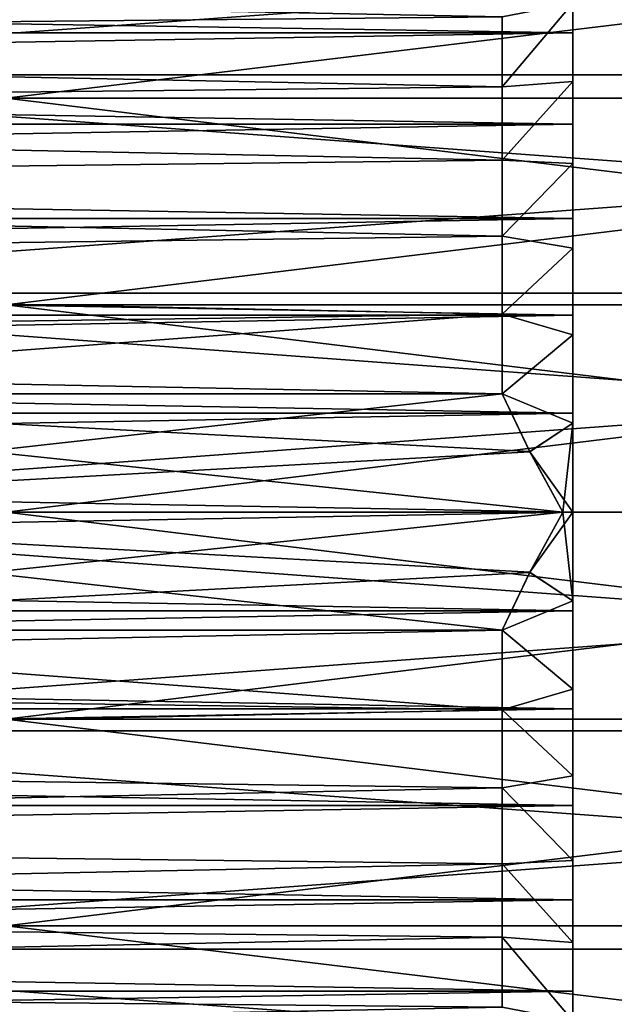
# Model space of a CAD drawing. Header units: metres. Extents: x -17 to 65, y -30 to 30.
# Tile 292 of 413: x 48.1 to 52.3, y -3.5 to 3.5. Entities that reach past the tile are written whole.
import ezdxf

# ---------------------------------------------------------------- set-up
doc = ezdxf.new("R2010")
doc.units = ezdxf.units.M
doc.layers.add('solid_508461', color=7, linetype='CONTINUOUS')

msp = doc.modelspace()

# ---------------------------------------------------------------- linework, layer by layer
at = {"layer": 'solid_508461'}
for points in [[(44, 3.08463, 29.840996), (65, 3.084638, 29.840996), (65, 4.616772, 29.642624)], [(44, 4.616718, 29.642637), (44, 3.08463, 29.840996), (65, 4.616772, 29.642624)], [(44, 4.616718, -29.642637), (65, 4.616772, -29.642624), (65, 3.084638, -29.840996)], [(44, 3.08463, -29.840996), (44, 4.616718, -29.642637), (65, 3.084638, -29.840996)], [(60, 2.919213, 26.841726), (48, 2.919213, 26.841726), (48, 4.368197, 26.644299)], [(60, 2.919213, 26.841726), (48, 4.368197, 26.644299), (60, 4.368197, 26.644299)], [(60, 4.368197, -26.644299), (48, 4.368197, -26.644299), (48, 2.919213, -26.841726)], [(60, 4.368197, -26.644299), (48, 2.919213, -26.841726), (60, 2.919213, -26.841726)], [(52, 4.000002, -6.928206), (52, 3.380918, -7.250475), (13.5, 3.999999, -6.928201)], [(52, 4.000002, 6.928206), (13.5, 3.999999, 6.928201), (13.5, 3.380928, 7.250471)], [(52, 3.380918, 7.250475), (52, 4.000002, 6.928206), (13.5, 3.380928, 7.250471)], [(52, 3.380918, -7.250475), (13.5, 3.380928, -7.250471), (13.5, 3.999999, -6.928201)], [(52, 3.590196, -6.009192), (52, 3.380918, -7.250475), (52, 4.000002, -6.928206)], [(52, 3.590192, 6.009195), (52, 4.000002, 6.928206), (52, 3.380918, 7.250475)], [(35, 3.333888, 5.579895), (35, 3.820577, 5.258628), (51.500004, 3.493778, 5.481196)], [(35, 3.820577, -5.258628), (35, 3.333888, -5.579895), (51.500004, 3.493779, -5.481196)], [(51.500004, 2.999948, -5.766308), (52, 3.037199, -6.306772), (52, 3.590196, -6.009192)], [(51.500004, 2.999948, -5.766308), (52, 3.590196, -6.009192), (51.500004, 3.493779, -5.481196)], [(51.500004, 2.999947, 5.766309), (52, 3.590192, 6.009195), (52, 3.037196, 6.306774)], [(51.500004, 3.493778, 5.481196), (52, 3.590192, 6.009195), (51.500004, 2.999947, 5.766309)], [(52, 3.590196, -6.009192), (52, 3.037199, -6.306772), (52, 3.380918, -7.250475)], [(52, 3.037196, 6.306774), (52, 3.590192, 6.009195), (52, 3.380918, 7.250475)], [(35, 3.333888, -5.579895), (51.500004, 2.999948, -5.766308), (51.500004, 3.493779, -5.481196)], [(35, 3.333888, 5.579895), (51.500004, 3.493778, 5.481196), (51.500004, 2.999947, 5.766309)], [(52, 2.736138, -7.517552), (13.5, 2.736182, -7.517531), (13.5, 3.380928, -7.250471)], [(52, 3.380918, -7.250475), (52, 2.736138, -7.517552), (13.5, 3.380928, -7.250471)], [(52, 3.380918, 7.250475), (13.5, 3.380928, 7.250471), (13.5, 2.736182, 7.517531)], [(52, 2.736138, 7.517552), (52, 3.380918, 7.250475), (13.5, 2.736182, 7.517531)], [(52, 3.037199, -6.306772), (52, 2.736138, -7.517552), (52, 3.380918, -7.250475)], [(52, 3.037196, 6.306774), (52, 3.380918, 7.250475), (52, 2.736138, 7.517552)], [(35, 2.82019, 5.856324), (35, 3.333888, 5.579895), (51.500004, 2.999947, 5.766309)], [(35, 3.333888, -5.579895), (35, 2.82019, -5.856324), (51.500004, 2.999948, -5.766308)], [(44, 1.544363, 29.960222), (65, 1.544303, 29.960224), (65, 3.084638, 29.840996)], [(44, 3.08463, 29.840996), (44, 1.544363, 29.960222), (65, 3.084638, 29.840996)], [(44, 3.08463, -29.840996), (65, 3.084638, -29.840996), (65, 1.544303, -29.960224)], [(44, 1.544363, -29.960222), (44, 3.08463, -29.840996), (65, 1.544303, -29.960224)], [(35, 2.82019, -5.856324), (51.500004, 2.483282, -6.006938), (51.500004, 2.999948, -5.766308)], [(35, 2.82019, 5.856324), (51.500004, 2.999947, 5.766309), (51.500004, 2.483281, 6.006939)], [(51.500004, 2.483282, -6.006938), (52, 2.459505, -6.553686), (52, 3.037199, -6.306772)], [(51.500004, 2.483282, -6.006938), (52, 3.037199, -6.306772), (51.500004, 2.999948, -5.766308)], [(51.500004, 2.483281, 6.006939), (52, 3.037196, 6.306774), (52, 2.459502, 6.553687)], [(51.500004, 2.999947, 5.766309), (52, 3.037196, 6.306774), (51.500004, 2.483281, 6.006939)], [(52, 3.037199, -6.306772), (52, 2.459505, -6.553686), (52, 2.736138, -7.517552)], [(52, 2.459502, 6.553687), (52, 3.037196, 6.306774), (52, 2.736138, 7.517552)], [(60, 1.461698, 26.960402), (48, 1.461698, 26.960402), (48, 2.919213, 26.841726)], [(60, 1.461698, 26.960402), (48, 2.919213, 26.841726), (60, 2.919213, 26.841726)], [(60, 2.919213, -26.841726), (48, 2.919213, -26.841726), (48, 1.461698, -26.960402)], [(60, 2.919213, -26.841726), (48, 1.461698, -26.960402), (60, 1.461698, -26.960402)], [(35, 2.28395, 6.085524), (35, 2.82019, 5.856324), (51.500004, 2.483281, 6.006939)], [(35, 2.82019, -5.856324), (35, 2.28395, -6.085524), (51.500004, 2.483282, -6.006938)], [(52, 2.070505, -7.727415), (13.5, 2.070524, -7.727413), (13.5, 2.736182, -7.517531)], [(52, 2.736138, -7.517552), (52, 2.070505, -7.727415), (13.5, 2.736182, -7.517531)], [(52, 2.736138, 7.517552), (13.5, 2.736182, 7.517531), (13.5, 2.070524, 7.727413)], [(52, 2.070505, 7.727415), (52, 2.736138, 7.517552), (13.5, 2.070524, 7.727413)], [(52, 2.459505, -6.553686), (52, 2.070505, -7.727415), (52, 2.736138, -7.517552)], [(52, 2.459502, 6.553687), (52, 2.736138, 7.517552), (52, 2.070505, 7.727415)], [(35, 2.28395, -6.085524), (51.500004, 1.947275, -6.201461), (51.500004, 2.483282, -6.006938)], [(35, 2.28395, 6.085524), (51.500004, 2.483281, 6.006939), (51.500004, 1.947274, 6.201461)], [(51.500004, 1.947275, -6.201461), (52, 2.459505, -6.553686), (51.500004, 2.483282, -6.006938)], [(51.500004, 2.483281, 6.006939), (52, 2.459502, 6.553687), (51.500004, 1.947274, 6.201461)], [(51.500004, 1.947275, -6.201461), (52, 1.86222, -6.747744), (52, 2.459505, -6.553686)], [(51.500004, 1.947274, 6.201461), (52, 2.459502, 6.553687), (52, 1.862217, 6.747745)], [(52, 2.459505, -6.553686), (52, 1.86222, -6.747744), (52, 2.070505, -7.727415)], [(52, 1.862217, 6.747745), (52, 2.459502, 6.553687), (52, 2.070505, 7.727415)], [(35, 1.729163, 6.265776), (35, 2.28395, 6.085524), (51.500004, 1.947274, 6.201461)], [(35, 2.28395, -6.085524), (35, 1.729163, -6.265776), (51.500004, 1.947275, -6.201461)], [(52, 1.389159, -7.878468), (13.5, 1.389214, -7.878456), (13.5, 2.070524, -7.727413)], [(52, 2.070505, -7.727415), (52, 1.389159, -7.878468), (13.5, 2.070524, -7.727413)], [(52, 2.070505, 7.727415), (13.5, 2.070524, 7.727413), (13.5, 1.389214, 7.878456)], [(52, 1.389159, 7.878468), (52, 2.070505, 7.727415), (13.5, 1.389214, 7.878456)], [(52, 1.86222, -6.747744), (52, 1.389159, -7.878468), (52, 2.070505, -7.727415)], [(52, 1.862217, 6.747745), (52, 2.070505, 7.727415), (52, 1.389159, 7.878468)], [(35, 1.729163, -6.265776), (51.500004, 1.396535, -6.348204), (51.500004, 1.947275, -6.201461)], [(35, 1.729163, 6.265776), (51.500004, 1.947274, 6.201461), (51.500004, 1.396535, 6.348204)], [(51.500004, 1.396535, -6.348204), (52, 1.86222, -6.747744), (51.500004, 1.947275, -6.201461)], [(51.500004, 1.947274, 6.201461), (52, 1.862217, 6.747745), (51.500004, 1.396535, 6.348204)], [(51.500004, 1.396535, -6.348204), (52, 1.249758, -6.88753), (52, 1.86222, -6.747744)], [(51.500004, 1.396535, 6.348204), (52, 1.862217, 6.747745), (52, 1.249756, 6.88753)], [(52, 1.86222, -6.747744), (52, 1.249758, -6.88753), (52, 1.389159, -7.878468)], [(52, 1.249756, 6.88753), (52, 1.862217, 6.747745), (52, 1.389159, 7.878468)], [(35, 1.160623, 6.395543), (35, 1.729163, 6.265776), (51.500004, 1.396535, 6.348204)], [(35, 1.729163, -6.265776), (35, 1.160623, -6.395543), (51.500004, 1.396535, -6.348204)], [(44, 1.544363, 29.960222), (44, 0, 30), (65, 1.544303, 29.960224)], [(44, 1.544363, -29.960222), (65, 1.544303, -29.960224), (65, 0, -30)], [(44, 1.544363, -29.960222), (65, 0, -30), (44, 0, -30)], [(44, 0, 30), (65, 0, 30), (65, 1.544303, 29.960224)], [(60, 0, 27), (48, 0, 27), (48, 1.461698, 26.960402)], [(60, 1.461698, 26.960402), (60, 0, 27), (48, 1.461698, 26.960402)], [(60, 1.461698, -26.960402), (48, 1.461698, -26.960402), (48, 0, -27)], [(60, 1.461698, -26.960402), (48, 0, -27), (60, 0, -27)], [(35, 1.160623, 6.395543), (51.500004, 1.396535, 6.348204), (51.500004, 0.834936, 6.446152)], [(35, 1.160623, -6.395543), (44, 0.834936, -6.446152), (51.500004, 1.396535, -6.348204)], [(44, 0.834936, -6.446152), (51.500004, 0.834936, -6.446152), (51.500004, 1.396535, -6.348204)], [(51.500004, 0.834936, -6.446152), (52, 1.249758, -6.88753), (51.500004, 1.396535, -6.348204)], [(51.500004, 1.396535, 6.348204), (52, 1.249756, 6.88753), (51.500004, 0.834936, 6.446152)], [(52, 0.697224, -7.969552), (13.5, 0.697233, -7.969556), (13.5, 1.389214, -7.878456)], [(52, 1.389159, -7.878468), (52, 0.697224, -7.969552), (13.5, 1.389214, -7.878456)], [(52, 1.389159, 7.878468), (13.5, 1.389214, 7.878456), (13.5, 0.697233, 7.969556)], [(52, 0.697224, 7.969552), (52, 1.389159, 7.878468), (13.5, 0.697233, 7.969556)], [(52, 1.249758, -6.88753), (52, 0.697224, -7.969552), (52, 1.389159, -7.878468)], [(52, 1.249756, 6.88753), (52, 1.389159, 7.878468), (52, 0.697224, 7.969552)], [(51.500004, 0.834936, -6.446152), (52, 0.627445, -6.971812), (52, 1.249758, -6.88753)], [(51.500004, 0.834936, 6.446152), (52, 1.249756, 6.88753), (52, 0.627445, 6.971812)], [(52, 1.249758, -6.88753), (52, 0.627445, -6.971812), (52, 0.697224, -7.969552)], [(52, 0.627445, 6.971812), (52, 1.249756, 6.88753), (52, 0.697224, 7.969552)], [(35, 1.160623, 6.395543), (51.500004, 0.834936, 6.446152), (44, 0.834936, 6.446152)], [(44, 0, 6.928203), (44, 0.834936, 6.446152), (51.500004, 0.834936, 6.446152)], [(44, 0, 6.928203), (51.500004, 0.834936, 6.446152), (51.696056, 0.425534, 6.682521)], [(51.695812, 0.426005, -6.682249), (51.500004, 0.834936, -6.446152), (44, 0.834936, -6.446152)], [(51.695812, 0.426005, -6.682249), (44, 0.834936, -6.446152), (51.928207, 0, -6.928203)], [(44, 0, -6.928203), (51.928207, 0, -6.928203), (44, 0.834936, -6.446152)], [(51.695812, 0.426005, -6.682249), (52, 0.627445, -6.971812), (51.500004, 0.834936, -6.446152)], [(51.696056, 0.425534, 6.682521), (51.500004, 0.834936, 6.446152), (52, 0.627445, 6.971812)], [(52, 0.697224, 7.969552), (13.5, 0.697233, 7.969556), (13.5, 0, 8)], [(52, 0, -8), (13.5, 0, -8), (13.5, 0.697233, -7.969556)], [(52, 0.697224, -7.969552), (52, 0, -8), (13.5, 0.697233, -7.969556)], [(52, 0.697224, 7.969552), (13.5, 0, 8), (52, 0, 8)], [(52, 0.627445, 6.971812), (52, 0.697224, 7.969552), (52, 0, 8)], [(52, 0, -7), (52, 0, -8), (52, 0.697224, -7.969552)], [(52, 0.627445, -6.971812), (52, 0, -7), (52, 0.697224, -7.969552)], [(51.695812, 0.426005, -6.682249), (51.928207, 0, -6.928203), (52, 0.627445, -6.971812)], [(51.696056, 0.425534, 6.682521), (52, 0.627445, 6.971812), (52, 0, 7)], [(51.928207, 0, -6.928203), (52, 0, -7), (52, 0.627445, -6.971812)], [(52, 0, 7), (52, 0.627445, 6.971812), (52, 0, 8)], [(44, 0, 6.928203), (51.696056, 0.425534, 6.682521), (51.928207, 0, 6.928203)], [(51.928207, 0, 6.928203), (51.696056, 0.425534, 6.682521), (52, 0, 7)], [(52, 0, 8), (13.5, 0, 8), (13.5, -0.697233, 7.969556)], [(52, -0.697224, 7.969552), (52, 0, 8), (13.5, -0.697233, 7.969556)], [(52, -0.697224, -7.969552), (13.5, -0.697233, -7.969556), (13.5, 0, -8)], [(52, 0, -8), (52, -0.697224, -7.969552), (13.5, 0, -8)], [(44, 0, -6.928203), (44, -0.834936, -6.446152), (51.500004, -0.834936, -6.446152)], [(44, 0, -6.928203), (51.500004, -0.834936, -6.446152), (51.696056, -0.425534, -6.682521)], [(51.695812, -0.426005, 6.682249), (44, -0.834936, 6.446152), (51.928207, 0, 6.928203)], [(44, 0, 6.928203), (51.928207, 0, 6.928203), (44, -0.834936, 6.446152)], [(44, 0, -6.928203), (51.696056, -0.425534, -6.682521), (51.928207, 0, -6.928203)], [(44, -1.544363, 29.960222), (65, -1.544303, 29.960224), (65, 0, 30)], [(44, 0, 30), (44, -1.544363, 29.960222), (65, 0, 30)], [(44, 0, -30), (65, 0, -30), (65, -1.544303, -29.960224)], [(44, -1.544363, -29.960222), (44, 0, -30), (65, -1.544303, -29.960224)], [(60, -1.461698, 26.960402), (48, -1.461698, 26.960402), (48, 0, 27)], [(60, 0, 27), (60, -1.461698, 26.960402), (48, 0, 27)], [(60, 0, -27), (48, 0, -27), (48, -1.461698, -26.960402)], [(60, -1.461698, -26.960402), (60, 0, -27), (48, -1.461698, -26.960402)], [(51.695812, -0.426005, 6.682249), (51.928207, 0, 6.928203), (52, -0.627445, 6.971812)], [(51.696056, -0.425534, -6.682521), (52, -0.627445, -6.971812), (52, 0, -7)], [(51.696056, -0.425534, -6.682521), (52, 0, -7), (51.928207, 0, -6.928203)], [(51.928207, 0, 6.928203), (52, 0, 7), (52, -0.627445, 6.971812)], [(52, 0, 7), (52, 0, 8), (52, -0.697224, 7.969552)], [(52, -0.627445, 6.971812), (52, 0, 7), (52, -0.697224, 7.969552)], [(52, -0.627445, -6.971812), (52, -0.697224, -7.969552), (52, 0, -8)], [(52, -0.627445, -6.971812), (52, 0, -8), (52, 0, -7)], [(51.695812, -0.426005, 6.682249), (51.500004, -0.834936, 6.446152), (44, -0.834936, 6.446152)], [(51.696056, -0.425534, -6.682521), (51.500004, -0.834936, -6.446152), (52, -0.627445, -6.971812)], [(51.695812, -0.426005, 6.682249), (52, -0.627445, 6.971812), (51.500004, -0.834936, 6.446152)], [(51.500004, -0.834936, 6.446152), (52, -0.627445, 6.971812), (52, -1.249758, 6.88753)], [(51.500004, -0.834936, -6.446152), (52, -1.249756, -6.88753), (52, -0.627445, -6.971812)], [(52, -1.249758, 6.88753), (52, -0.627445, 6.971812), (52, -0.697224, 7.969552)], [(52, -0.627445, -6.971812), (52, -1.249756, -6.88753), (52, -0.697224, -7.969552)], [(52, -0.697224, 7.969552), (13.5, -0.697233, 7.969556), (13.5, -1.389214, 7.878456)], [(52, -1.389159, 7.878468), (52, -0.697224, 7.969552), (13.5, -1.389214, 7.878456)], [(52, -0.697224, -7.969552), (52, -1.389159, -7.878468), (13.5, -0.697233, -7.969556)], [(52, -1.389159, -7.878468), (13.5, -1.389214, -7.878456), (13.5, -0.697233, -7.969556)], [(52, -1.249758, 6.88753), (52, -0.697224, 7.969552), (52, -1.389159, 7.878468)], [(52, -1.249756, -6.88753), (52, -1.389159, -7.878468), (52, -0.697224, -7.969552)], [(51.500004, -0.834936, -6.446152), (44, -0.834936, -6.446152), (35, -1.160623, -6.395543)], [(51.500004, -1.396535, -6.348204), (51.500004, -0.834936, -6.446152), (35, -1.160623, -6.395543)], [(44, -0.834936, 6.446152), (51.500004, -1.396535, 6.348204), (35, -1.160623, 6.395543)], [(44, -0.834936, 6.446152), (51.500004, -0.834936, 6.446152), (51.500004, -1.396535, 6.348204)], [(51.500004, -0.834936, 6.446152), (52, -1.249758, 6.88753), (51.500004, -1.396535, 6.348204)], [(51.500004, -1.396535, -6.348204), (52, -1.249756, -6.88753), (51.500004, -0.834936, -6.446152)], [(51.500004, -1.396535, -6.348204), (35, -1.160623, -6.395543), (35, -1.729163, -6.265776)], [(51.500004, -1.396535, 6.348204), (35, -1.729163, 6.265776), (35, -1.160623, 6.395543)], [(51.500004, -1.396535, -6.348204), (52, -1.862217, -6.747745), (52, -1.249756, -6.88753)], [(51.500004, -1.396535, 6.348204), (52, -1.249758, 6.88753), (52, -1.86222, 6.747744)], [(52, -1.249756, -6.88753), (52, -1.862217, -6.747745), (52, -1.389159, -7.878468)], [(52, -1.86222, 6.747744), (52, -1.249758, 6.88753), (52, -1.389159, 7.878468)], [(52, -1.389159, 7.878468), (13.5, -1.389214, 7.878456), (13.5, -2.070524, 7.727413)], [(52, -2.070505, 7.727415), (52, -1.389159, 7.878468), (13.5, -2.070524, 7.727413)], [(52, -1.389159, -7.878468), (52, -2.070505, -7.727415), (13.5, -1.389214, -7.878456)], [(52, -2.070505, -7.727415), (13.5, -2.070524, -7.727413), (13.5, -1.389214, -7.878456)], [(52, -1.86222, 6.747744), (52, -1.389159, 7.878468), (52, -2.070505, 7.727415)], [(52, -1.862217, -6.747745), (52, -2.070505, -7.727415), (52, -1.389159, -7.878468)], [(51.500004, -1.947274, -6.201461), (51.500004, -1.396535, -6.348204), (35, -1.729163, -6.265776)], [(51.500004, -1.396535, 6.348204), (51.500004, -1.947275, 6.201461), (35, -1.729163, 6.265776)], [(51.500004, -1.396535, 6.348204), (52, -1.86222, 6.747744), (51.500004, -1.947275, 6.201461)], [(51.500004, -1.947274, -6.201461), (52, -1.862217, -6.747745), (51.500004, -1.396535, -6.348204)], [(60, -1.461698, -26.960402), (48, -1.461698, -26.960402), (48, -2.919213, -26.841726)], [(60, -2.919213, -26.841726), (60, -1.461698, -26.960402), (48, -2.919213, -26.841726)], [(60, -2.919213, 26.841726), (48, -2.919213, 26.841726), (48, -1.461698, 26.960402)], [(60, -1.461698, 26.960402), (60, -2.919213, 26.841726), (48, -1.461698, 26.960402)], [(44, -1.544363, -29.960222), (65, -1.544303, -29.960224), (65, -3.084638, -29.840996)], [(44, -3.08463, 29.840996), (65, -3.084638, 29.840996), (65, -1.544303, 29.960224)], [(44, -1.544363, 29.960222), (44, -3.08463, 29.840996), (65, -1.544303, 29.960224)], [(44, -3.08463, -29.840996), (44, -1.544363, -29.960222), (65, -3.084638, -29.840996)], [(51.500004, -1.947274, -6.201461), (35, -1.729163, -6.265776), (35, -2.28395, -6.085524)], [(51.500004, -1.947275, 6.201461), (35, -2.28395, 6.085524), (35, -1.729163, 6.265776)], [(51.500004, -1.947274, -6.201461), (52, -2.459502, -6.553687), (52, -1.862217, -6.747745)], [(51.500004, -1.947275, 6.201461), (52, -1.86222, 6.747744), (52, -2.459505, 6.553686)], [(52, -1.862217, -6.747745), (52, -2.459502, -6.553687), (52, -2.070505, -7.727415)], [(52, -2.459505, 6.553686), (52, -1.86222, 6.747744), (52, -2.070505, 7.727415)], [(51.500004, -2.483281, -6.006939), (51.500004, -1.947274, -6.201461), (35, -2.28395, -6.085524)], [(51.500004, -1.947275, 6.201461), (51.500004, -2.483282, 6.006938), (35, -2.28395, 6.085524)], [(51.500004, -2.483281, -6.006939), (52, -2.459502, -6.553687), (51.500004, -1.947274, -6.201461)], [(51.500004, -1.947275, 6.201461), (52, -2.459505, 6.553686), (51.500004, -2.483282, 6.006938)], [(52, -2.070505, 7.727415), (13.5, -2.070524, 7.727413), (13.5, -2.736182, 7.517531)], [(52, -2.736138, 7.517552), (52, -2.070505, 7.727415), (13.5, -2.736182, 7.517531)], [(52, -2.070505, -7.727415), (52, -2.736138, -7.517552), (13.5, -2.070524, -7.727413)], [(52, -2.736138, -7.517552), (13.5, -2.736182, -7.517531), (13.5, -2.070524, -7.727413)], [(52, -2.459505, 6.553686), (52, -2.070505, 7.727415), (52, -2.736138, 7.517552)], [(52, -2.459502, -6.553687), (52, -2.736138, -7.517552), (52, -2.070505, -7.727415)], [(51.500004, -2.483281, -6.006939), (35, -2.28395, -6.085524), (35, -2.82019, -5.856324)], [(51.500004, -2.483282, 6.006938), (35, -2.82019, 5.856324), (35, -2.28395, 6.085524)], [(51.500004, -2.999947, -5.766309), (51.500004, -2.483281, -6.006939), (35, -2.82019, -5.856324)], [(51.500004, -2.483282, 6.006938), (51.500004, -2.999948, 5.766308), (35, -2.82019, 5.856324)], [(51.500004, -2.483281, -6.006939), (52, -3.037196, -6.306774), (52, -2.459502, -6.553687)], [(51.500004, -2.483282, 6.006938), (52, -2.459505, 6.553686), (52, -3.037199, 6.306772)], [(51.500004, -2.999947, -5.766309), (52, -3.037196, -6.306774), (51.500004, -2.483281, -6.006939)], [(51.500004, -2.483282, 6.006938), (52, -3.037199, 6.306772), (51.500004, -2.999948, 5.766308)], [(52, -2.459502, -6.553687), (52, -3.037196, -6.306774), (52, -2.736138, -7.517552)], [(52, -3.037199, 6.306772), (52, -2.459505, 6.553686), (52, -2.736138, 7.517552)], [(52, -2.736138, 7.517552), (13.5, -2.736182, 7.517531), (13.5, -3.380928, 7.250471)], [(52, -3.380918, 7.250475), (52, -2.736138, 7.517552), (13.5, -3.380928, 7.250471)], [(52, -2.736138, -7.517552), (52, -3.380918, -7.250475), (13.5, -2.736182, -7.517531)], [(52, -3.380918, -7.250475), (13.5, -3.380928, -7.250471), (13.5, -2.736182, -7.517531)], [(52, -3.037199, 6.306772), (52, -2.736138, 7.517552), (52, -3.380918, 7.250475)], [(52, -3.037196, -6.306774), (52, -3.380918, -7.250475), (52, -2.736138, -7.517552)], [(51.500004, -2.999947, -5.766309), (35, -2.82019, -5.856324), (35, -3.333888, -5.579895)], [(51.500004, -2.999948, 5.766308), (35, -3.333888, 5.579895), (35, -2.82019, 5.856324)], [(60, -2.919213, -26.841726), (48, -2.919213, -26.841726), (48, -4.368197, -26.644299)], [(60, -4.368197, -26.644299), (60, -2.919213, -26.841726), (48, -4.368197, -26.644299)], [(60, -4.368197, 26.644299), (48, -4.368197, 26.644299), (48, -2.919213, 26.841726)], [(60, -2.919213, 26.841726), (60, -4.368197, 26.644299), (48, -2.919213, 26.841726)], [(51.500004, -3.493778, -5.481196), (51.500004, -2.999947, -5.766309), (35, -3.333888, -5.579895)], [(51.500004, -2.999948, 5.766308), (51.500004, -3.493779, 5.481196), (35, -3.333888, 5.579895)], [(51.500004, -2.999947, -5.766309), (52, -3.590192, -6.009195), (52, -3.037196, -6.306774)], [(51.500004, -3.493778, -5.481196), (52, -3.590192, -6.009195), (51.500004, -2.999947, -5.766309)], [(51.500004, -2.999948, 5.766308), (52, -3.037199, 6.306772), (52, -3.590196, 6.009192)], [(51.500004, -2.999948, 5.766308), (52, -3.590196, 6.009192), (51.500004, -3.493779, 5.481196)], [(52, -3.037196, -6.306774), (52, -3.590192, -6.009195), (52, -3.380918, -7.250475)], [(52, -3.590196, 6.009192), (52, -3.037199, 6.306772), (52, -3.380918, 7.250475)], [(44, -3.08463, -29.840996), (65, -3.084638, -29.840996), (65, -4.616772, -29.642624)], [(44, -4.616718, -29.642637), (44, -3.08463, -29.840996), (65, -4.616772, -29.642624)], [(44, -3.08463, 29.840996), (44, -4.616718, 29.642637), (65, -3.084638, 29.840996)], [(44, -4.616718, 29.642637), (65, -4.616772, 29.642624), (65, -3.084638, 29.840996)], [(51.500004, -3.493778, -5.481196), (35, -3.333888, -5.579895), (35, -3.820577, -5.258628)], [(51.500004, -3.493779, 5.481196), (35, -3.820577, 5.258628), (35, -3.333888, 5.579895)], [(52, -3.380918, 7.250475), (13.5, -3.380928, 7.250471), (13.5, -3.999999, 6.928201)], [(52, -4.000002, 6.928206), (52, -3.380918, 7.250475), (13.5, -3.999999, 6.928201)], [(52, -3.380918, -7.250475), (52, -4.000002, -6.928206), (13.5, -3.380928, -7.250471)], [(52, -4.000002, -6.928206), (13.5, -3.999999, -6.928201), (13.5, -3.380928, -7.250471)], [(52, -3.590196, 6.009192), (52, -3.380918, 7.250475), (52, -4.000002, 6.928206)], [(52, -3.590192, -6.009195), (52, -4.000002, -6.928206), (52, -3.380918, -7.250475)]]:
    msp.add_3dface(points, dxfattribs=at)

doc.saveas('drawing.dxf')
